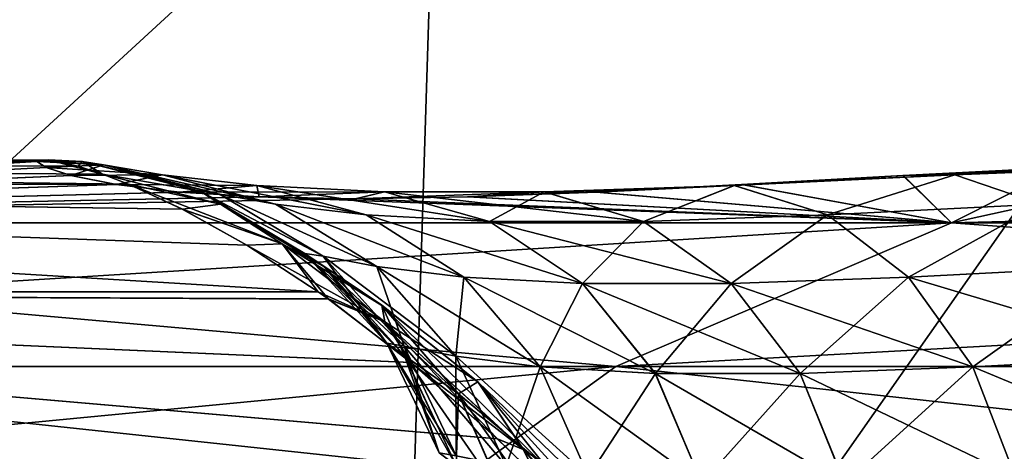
# Model space of a CAD drawing. Header units: metres. Extents: x -24 to 24, y -69 to 184.
# Tile 650 of 656: x -18.256 to -17.783, y 146.834 to 147.041. Entities that reach past the tile are written whole.
import ezdxf

# ---------------------------------------------------------------- set-up
doc = ezdxf.new("R2010")
doc.units = ezdxf.units.M
for name, color, linetype in [('608', 7, 'CONTINUOUS'), ('614', 7, 'CONTINUOUS'), ('650', 7, 'CONTINUOUS'), ('699', 7, 'CONTINUOUS')]:
    doc.layers.add(name, color=color, linetype=linetype)

msp = doc.modelspace()

# ---------------------------------------------------------------- linework, layer by layer
at = {"layer": '608'}
for points in [[(-19.975847, 146.524362, -12.368521), (-18.020628, 148.267022, -12.61818), (-19.383311, 146.524362, -13.277877)], [(-19.051801, 148.267022, -10.999563), (-18.020628, 148.267022, -12.61818), (-19.975847, 146.524362, -12.368521)], [(-19.383311, 146.524362, -13.277877), (-18.020628, 148.267022, -12.61818), (-18.74941, 146.524362, -14.158897)], [(-18.74941, 146.524362, 14.158897), (-18.020628, 148.267022, 12.61818), (-19.383311, 146.524362, 13.277877)], [(-18.020628, 148.267022, 12.61818), (-19.051801, 148.267022, 10.999563), (-19.383311, 146.524362, 13.277877)], [(-18.74941, 146.524362, -14.158897), (-16.852308, 148.267022, -14.140765), (-18.075497, 146.524362, -15.009702)], [(-18.020628, 148.267022, -12.61818), (-16.852308, 148.267022, -14.140765), (-18.74941, 146.524362, -14.158897)], [(-18.075497, 146.524362, 15.009702), (-18.020628, 148.267022, 12.61818), (-18.74941, 146.524362, 14.158897)], [(-18.075497, 146.524362, -15.009702), (-16.852308, 148.267022, -14.140765), (-17.36301, 146.524362, -15.828475)], [(-17.36301, 146.524362, 15.828475), (-16.852308, 148.267022, 14.140765), (-18.075497, 146.524362, 15.009702)], [(-16.852308, 148.267022, 14.140765), (-18.020628, 148.267022, 12.61818), (-18.075497, 146.524362, 15.009702)]]:
    msp.add_3dface(points, dxfattribs=at)
at = {"layer": '614'}
for points in [[(-18.241747, 146.973961, 9.743669), (-19.060805, 146.973102, 8.189391), (-18.227492, 146.970842, 9.638163)], [(-18.247381, 146.973468, 9.851172), (-19.060805, 146.973102, 8.189391), (-18.241747, 146.973961, 9.743669)], [(-18.247409, 146.973033, 9.872903), (-19.060805, 146.973102, 8.189391), (-18.247381, 146.973468, 9.851172)], [(-18.203306, 146.962191, 9.527424), (-19.060805, 146.973102, 8.189391), (-18.964855, 146.961911, 7.898928)], [(-18.215811, 146.967038, 9.57925), (-19.060805, 146.973102, 8.189391), (-18.203306, 146.962191, 9.527424)], [(-18.227492, 146.970842, 9.638163), (-19.060805, 146.973102, 8.189391), (-18.215811, 146.967038, 9.57925)], [(-19.060805, 146.973102, 8.189391), (-18.247409, 146.973033, 9.872903), (-18.74946, 146.943591, 9.336122)], [(-18.241754, 146.973962, -9.743737), (-19.060803, 146.973102, -8.189394), (-18.247378, 146.973468, -9.85116)], [(-18.227512, 146.970848, -9.638282), (-19.060803, 146.973102, -8.189394), (-18.241754, 146.973962, -9.743737)], [(-19.060803, 146.973102, -8.189394), (-18.247407, 146.973033, -9.872918), (-18.247378, 146.973468, -9.85116)], [(-18.215811, 146.967038, -9.579251), (-19.060803, 146.973102, -8.189394), (-18.227512, 146.970848, -9.638282)], [(-18.203306, 146.962192, -9.527432), (-19.060803, 146.973102, -8.189394), (-18.215811, 146.967038, -9.579251)], [(-18.964856, 146.961911, -7.898924), (-19.060803, 146.973102, -8.189394), (-18.203306, 146.962192, -9.527432)], [(-18.247407, 146.973033, -9.872918), (-19.060803, 146.973102, -8.189394), (-18.74946, 146.943591, -9.336122)], [(-18.242952, 146.970152, -9.969332), (-18.247407, 146.973033, -9.872918), (-18.74946, 146.943591, -9.336122)], [(-18.247409, 146.973033, 9.872903), (-18.242944, 146.970149, 9.96942), (-18.74946, 146.943591, 9.336122)], [(-16.714707, 146.943591, -12.622361), (-16.622642, 146.973102, -12.41242), (-17.80805, 146.943591, -11.026277)], [(-16.622642, 146.973102, -12.41242), (-17.673889, 146.973033, -10.866269), (-17.80805, 146.943591, -11.026277)], [(-17.80805, 146.943591, 11.026277), (-16.622638, 146.973102, 12.412426), (-16.714707, 146.943591, 12.622361)], [(-17.673901, 146.973033, 10.86626), (-16.622638, 146.973102, 12.412426), (-17.80805, 146.943591, 11.026277)], [(-17.673889, 146.973033, -10.866269), (-17.755243, 146.970149, -10.814143), (-17.80805, 146.943591, -11.026277)], [(-17.755171, 146.970152, 10.814194), (-17.673901, 146.973033, 10.86626), (-17.80805, 146.943591, 11.026277)], [(-18.231027, 146.96638, -10.063989), (-18.242952, 146.970152, -9.969332), (-18.74946, 146.943591, -9.336122)], [(-18.242944, 146.970149, 9.96942), (-18.230989, 146.966369, 10.064236), (-18.74946, 146.943591, 9.336122)], [(-17.755243, 146.970149, -10.814143), (-17.831378, 146.966369, -10.756382), (-17.80805, 146.943591, -11.026277)], [(-17.831184, 146.96638, 10.756538), (-17.755171, 146.970152, 10.814194), (-17.80805, 146.943591, 11.026277)], [(-18.964856, 146.961911, -7.898924), (-18.203306, 146.962192, -9.527432), (-18.177526, 146.950232, -9.440109)], [(-18.146581, 146.93298, -9.355022), (-18.964856, 146.961911, -7.898924), (-18.177526, 146.950232, -9.440109)], [(-18.112239, 146.910554, -9.275365), (-18.964856, 146.961911, -7.898924), (-18.146581, 146.93298, -9.355022)], [(-18.841953, 146.910474, -7.684902), (-18.964856, 146.961911, -7.898924), (-18.112239, 146.910554, -9.275365)], [(-18.203306, 146.962191, 9.527424), (-18.964855, 146.961911, 7.898928), (-18.177475, 146.950207, 9.43996)], [(-18.112239, 146.910554, 9.275368), (-18.964855, 146.961911, 7.898928), (-18.841949, 146.910474, 7.684913)], [(-18.146553, 146.932963, 9.354948), (-18.964855, 146.961911, 7.898928), (-18.112239, 146.910554, 9.275368)], [(-18.177475, 146.950207, 9.43996), (-18.964855, 146.961911, 7.898928), (-18.146553, 146.932963, 9.354948)], [(-18.209277, 146.96207, -10.166121), (-18.231027, 146.96638, -10.063989), (-18.74946, 146.943591, -9.336122)], [(-18.230989, 146.966369, 10.064236), (-18.209192, 146.962057, 10.166437), (-18.74946, 146.943591, 9.336122)], [(-18.179013, 146.958442, -10.264117), (-18.209277, 146.96207, -10.166121), (-18.74946, 146.943591, -9.336122)], [(-18.209192, 146.962057, 10.166437), (-18.178889, 146.95843, 10.264481), (-18.74946, 146.943591, 9.336122)], [(-17.908989, 146.962057, -10.686404), (-17.978745, 146.95843, -10.611139), (-17.80805, 146.943591, -11.026277)], [(-17.978492, 146.958442, 10.611429), (-17.908757, 146.96207, 10.686636), (-17.80805, 146.943591, 11.026277)], [(-17.831378, 146.966369, -10.756382), (-17.908989, 146.962057, -10.686404), (-17.80805, 146.943591, -11.026277)], [(-17.908757, 146.96207, 10.686636), (-17.831184, 146.96638, 10.756538), (-17.80805, 146.943591, 11.026277)], [(-18.140671, 146.956056, -10.357626), (-18.179013, 146.958442, -10.264117), (-18.74946, 146.943591, -9.336122)], [(-18.178889, 146.95843, 10.264481), (-18.140509, 146.956049, 10.35798), (-18.74946, 146.943591, 9.336122)], [(-17.978745, 146.95843, -10.611139), (-18.040528, 146.956049, -10.531152), (-17.80805, 146.943591, -11.026277)], [(-18.040302, 146.956056, 10.531469), (-17.978492, 146.958442, 10.611429), (-17.80805, 146.943591, 11.026277)], [(-17.80805, 146.943591, -11.026277), (-18.140671, 146.956056, -10.357626), (-18.74946, 146.943591, -9.336122)], [(-18.140509, 146.956049, 10.35798), (-18.0943, 146.955222, 10.446966), (-18.74946, 146.943591, 9.336122)], [(-18.74946, 146.943591, 9.336122), (-18.0943, 146.955222, 10.446966), (-17.80805, 146.943591, 11.026277)], [(-18.094488, 146.955222, -10.446641), (-18.140671, 146.956056, -10.357626), (-17.80805, 146.943591, -11.026277)], [(-18.040528, 146.956049, -10.531152), (-18.094488, 146.955222, -10.446641), (-17.80805, 146.943591, -11.026277)], [(-18.0943, 146.955222, 10.446966), (-18.040302, 146.956056, 10.531469), (-17.80805, 146.943591, 11.026277)], [(-18.919263, 146.874581, 9.420674), (-17.80805, 146.943591, 11.026277), (-17.969327, 146.874581, 11.126136)], [(-18.74946, 146.943591, 9.336122), (-17.80805, 146.943591, 11.026277), (-18.919263, 146.874581, 9.420674)], [(-17.969327, 146.874581, -11.126136), (-18.74946, 146.943591, -9.336122), (-18.919263, 146.874581, -9.420674)], [(-17.80805, 146.943591, -11.026277), (-18.74946, 146.943591, -9.336122), (-17.969327, 146.874581, -11.126136)], [(-17.969327, 146.874581, 11.126136), (-16.714707, 146.943591, 12.622361), (-16.866083, 146.874581, 12.736674)], [(-17.80805, 146.943591, 11.026277), (-16.714707, 146.943591, 12.622361), (-17.969327, 146.874581, 11.126136)], [(-16.866083, 146.874581, -12.736674), (-17.80805, 146.943591, -11.026277), (-17.969327, 146.874581, -11.126136)], [(-16.714707, 146.943591, -12.622361), (-17.80805, 146.943591, -11.026277), (-16.866083, 146.874581, -12.736674)], [(-18.841953, 146.910474, -7.684902), (-18.112239, 146.910554, -9.275365), (-18.107375, 146.907112, -9.265003)], [(-18.067694, 146.876574, -9.186809), (-18.841953, 146.910474, -7.684902), (-18.107375, 146.907112, -9.265003)], [(-18.02626, 146.839956, -9.114772), (-18.841953, 146.910474, -7.684902), (-18.067694, 146.876574, -9.186809)], [(-18.006921, 146.821134, -9.083769), (-18.841953, 146.910474, -7.684902), (-18.02626, 146.839956, -9.114772)], [(-18.711783, 146.820886, -7.524445), (-18.841953, 146.910474, -7.684902), (-18.006921, 146.821134, -9.083769)], [(-18.112239, 146.910554, 9.275368), (-18.841949, 146.910474, 7.684913), (-18.107308, 146.907063, 9.26486)], [(-18.006916, 146.82113, 9.083765), (-18.841949, 146.910474, 7.684913), (-18.711787, 146.820886, 7.524436)], [(-18.026196, 146.839893, 9.114658), (-18.841949, 146.910474, 7.684913), (-18.006916, 146.82113, 9.083765)], [(-18.06762, 146.876514, 9.186679), (-18.841949, 146.910474, 7.684913), (-18.026196, 146.839893, 9.114658)], [(-18.107308, 146.907063, 9.26486), (-18.841949, 146.910474, 7.684913), (-18.06762, 146.876514, 9.186679)], [(-19.073201, 146.768882, 9.497326), (-17.969327, 146.874581, 11.126136), (-18.115536, 146.768882, 11.216665)], [(-18.919263, 146.874581, 9.420674), (-17.969327, 146.874581, 11.126136), (-19.073201, 146.768882, 9.497326)], [(-18.115536, 146.768882, -11.216665), (-18.919263, 146.874581, -9.420674), (-19.073201, 146.768882, -9.497326)], [(-17.969327, 146.874581, -11.126136), (-18.919263, 146.874581, -9.420674), (-18.115536, 146.768882, -11.216665)], [(-18.115536, 146.768882, 11.216665), (-16.866083, 146.874581, 12.736674), (-17.003315, 146.768882, 12.840307)], [(-17.969327, 146.874581, 11.126136), (-16.866083, 146.874581, 12.736674), (-18.115536, 146.768882, 11.216665)], [(-17.003315, 146.768882, -12.840307), (-17.969327, 146.874581, -11.126136), (-18.115536, 146.768882, -11.216665)], [(-16.866083, 146.874581, -12.736674), (-17.969327, 146.874581, -11.126136), (-17.003315, 146.768882, -12.840307)]]:
    msp.add_3dface(points, dxfattribs=at)
at = {"layer": '650'}
for points in [[(-18.247409, 146.973033, 9.872903), (-18.247381, 146.973468, 9.851172), (-18.215452, 146.971506, 9.905687)], [(-18.242944, 146.970149, 9.96942), (-18.247409, 146.973033, 9.872903), (-18.215452, 146.971506, 9.905687)], [(-18.247381, 146.973468, 9.851172), (-18.241747, 146.973961, 9.743669), (-18.225586, 146.97305, 9.745048)], [(-18.247381, 146.973468, 9.851172), (-18.225586, 146.97305, 9.745048), (-18.215452, 146.971506, 9.905687)], [(-18.242944, 146.970149, 9.96942), (-18.215452, 146.971506, 9.905687), (-18.187088, 146.966625, 10.060824)], [(-18.241747, 146.973961, 9.743669), (-18.227492, 146.970842, 9.638163), (-18.225586, 146.97305, 9.745048)], [(-18.227492, 146.970842, 9.638163), (-18.215811, 146.967038, 9.57925), (-18.225586, 146.97305, 9.745048)], [(-18.225586, 146.97305, 9.745048), (-18.159681, 146.957472, 9.894737), (-18.215452, 146.971506, 9.905687)], [(-18.16891, 146.958865, 9.739748), (-18.159681, 146.957472, 9.894737), (-18.225586, 146.97305, 9.745048)], [(-18.215811, 146.967038, 9.57925), (-18.16891, 146.958865, 9.739748), (-18.225586, 146.97305, 9.745048)], [(-18.215452, 146.971506, 9.905687), (-18.132704, 146.952597, 10.044554), (-18.187088, 146.966625, 10.060824)], [(-18.159681, 146.957472, 9.894737), (-18.132704, 146.952597, 10.044554), (-18.215452, 146.971506, 9.905687)], [(-17.831184, 146.96638, 10.756538), (-17.806534, 146.966629, 10.720007), (-17.686342, 146.971505, 10.822171)], [(-17.755171, 146.970152, 10.814194), (-17.831184, 146.96638, 10.756538), (-17.686342, 146.971505, 10.822171)], [(-17.806534, 146.966629, 10.720007), (-17.765158, 146.952606, 10.681135), (-17.686342, 146.971505, 10.822171)], [(-18.230989, 146.966369, 10.064236), (-18.242944, 146.970149, 9.96942), (-18.187088, 146.966625, 10.060824)], [(-18.209192, 146.962057, 10.166437), (-18.230989, 146.966369, 10.064236), (-18.187088, 146.966625, 10.060824)], [(-18.16891, 146.958865, 9.739748), (-18.215811, 146.967038, 9.57925), (-18.15916, 146.952596, 9.581397)], [(-18.215811, 146.967038, 9.57925), (-18.203306, 146.962191, 9.527424), (-18.15916, 146.952596, 9.581397)], [(-18.209192, 146.962057, 10.166437), (-18.187088, 146.966625, 10.060824), (-18.141737, 146.961556, 10.209277)], [(-18.187088, 146.966625, 10.060824), (-18.089166, 146.947474, 10.187997), (-18.141737, 146.961556, 10.209277)], [(-18.132704, 146.952597, 10.044554), (-18.089166, 146.947474, 10.187997), (-18.187088, 146.966625, 10.060824)], [(-17.912443, 146.961553, 10.606467), (-17.867646, 146.947475, 10.57168), (-17.806534, 146.966629, 10.720007)], [(-17.908757, 146.96207, 10.686636), (-17.912443, 146.961553, 10.606467), (-17.806534, 146.966629, 10.720007)], [(-17.831184, 146.96638, 10.756538), (-17.908757, 146.96207, 10.686636), (-17.806534, 146.966629, 10.720007)], [(-17.867646, 146.947475, 10.57168), (-17.765158, 146.952606, 10.681135), (-17.806534, 146.966629, 10.720007)], [(-18.178889, 146.95843, 10.264481), (-18.209192, 146.962057, 10.166437), (-18.141737, 146.961556, 10.209277)], [(-18.203306, 146.962191, 9.527424), (-18.177475, 146.950207, 9.43996), (-18.15916, 146.952596, 9.581397)], [(-17.908757, 146.96207, 10.686636), (-17.978492, 146.958442, 10.611429), (-17.912443, 146.961553, 10.606467)], [(-18.178889, 146.95843, 10.264481), (-18.141737, 146.961556, 10.209277), (-18.080406, 146.958474, 10.350194)], [(-18.140509, 146.956049, 10.35798), (-18.178889, 146.95843, 10.264481), (-18.080406, 146.958474, 10.350194)], [(-18.109917, 146.927568, 9.888237), (-18.16891, 146.958865, 9.739748), (-18.118728, 146.928955, 9.740004)], [(-18.16891, 146.958865, 9.739748), (-18.15916, 146.952596, 9.581397), (-18.118728, 146.928955, 9.740004)], [(-18.159681, 146.957472, 9.894737), (-18.16891, 146.958865, 9.739748), (-18.109917, 146.927568, 9.888237)], [(-18.084101, 146.922703, 10.032025), (-18.159681, 146.957472, 9.894737), (-18.109917, 146.927568, 9.888237)], [(-18.132704, 146.952597, 10.044554), (-18.159681, 146.957472, 9.894737), (-18.084101, 146.922703, 10.032025)], [(-18.141737, 146.961556, 10.209277), (-18.030039, 146.944346, 10.324183), (-18.080406, 146.958474, 10.350194)], [(-18.089166, 146.947474, 10.187997), (-18.030039, 146.944346, 10.324183), (-18.141737, 146.961556, 10.209277)], [(-18.0943, 146.955222, 10.446966), (-18.140509, 146.956049, 10.35798), (-18.080406, 146.958474, 10.350194)], [(-18.0943, 146.955222, 10.446966), (-18.080406, 146.958474, 10.350194), (-18.003824, 146.958473, 10.482855)], [(-18.040302, 146.956056, 10.531469), (-18.0943, 146.955222, 10.446966), (-18.003824, 146.958473, 10.482855)], [(-18.080406, 146.958474, 10.350194), (-17.956042, 146.944347, 10.452351), (-18.003824, 146.958473, 10.482855)], [(-18.030039, 146.944346, 10.324183), (-17.956042, 146.944347, 10.452351), (-18.080406, 146.958474, 10.350194)], [(-18.040302, 146.956056, 10.531469), (-18.003824, 146.958473, 10.482855), (-17.912443, 146.961553, 10.606467)], [(-17.978492, 146.958442, 10.611429), (-18.040302, 146.956056, 10.531469), (-17.912443, 146.961553, 10.606467)], [(-18.003824, 146.958473, 10.482855), (-17.956042, 146.944347, 10.452351), (-17.912443, 146.961553, 10.606467)], [(-17.956042, 146.944347, 10.452351), (-17.867646, 146.947475, 10.57168), (-17.912443, 146.961553, 10.606467)], [(-18.15916, 146.952596, 9.581397), (-18.177475, 146.950207, 9.43996), (-18.129533, 146.933578, 9.422519)], [(-18.118728, 146.928955, 9.740004), (-18.15916, 146.952596, 9.581397), (-18.109535, 146.922758, 9.589138)], [(-18.15916, 146.952596, 9.581397), (-18.129533, 146.933578, 9.422519), (-18.109535, 146.922758, 9.589138)], [(-18.042283, 146.917575, 10.170084), (-18.132704, 146.952597, 10.044554), (-18.084101, 146.922703, 10.032025)], [(-18.089166, 146.947474, 10.187997), (-18.132704, 146.952597, 10.044554), (-18.042283, 146.917575, 10.170084)], [(-17.765158, 146.952606, 10.681135), (-17.867646, 146.947475, 10.57168), (-17.828685, 146.917576, 10.540041)], [(-17.730001, 146.922712, 10.645313), (-17.765158, 146.952606, 10.681135), (-17.828685, 146.917576, 10.540041)], [(-18.177475, 146.950207, 9.43996), (-18.146553, 146.932963, 9.354948), (-18.129533, 146.933578, 9.422519)], [(-17.985329, 146.914437, 10.301394), (-18.089166, 146.947474, 10.187997), (-18.042283, 146.917575, 10.170084)], [(-18.030039, 146.944346, 10.324183), (-18.089166, 146.947474, 10.187997), (-17.985329, 146.914437, 10.301394)], [(-17.956042, 146.944347, 10.452351), (-18.030039, 146.944346, 10.324183), (-17.985329, 146.914437, 10.301394)], [(-17.913946, 146.914438, 10.425033), (-17.956042, 146.944347, 10.452351), (-17.985329, 146.914437, 10.301394)], [(-17.867646, 146.947475, 10.57168), (-17.956042, 146.944347, 10.452351), (-17.913946, 146.914438, 10.425033)], [(-17.828685, 146.917576, 10.540041), (-17.867646, 146.947475, 10.57168), (-17.913946, 146.914438, 10.425033)], [(-18.146553, 146.932963, 9.354948), (-18.112239, 146.910554, 9.275368), (-18.129533, 146.933578, 9.422519)], [(-18.109535, 146.922758, 9.589138), (-18.129533, 146.933578, 9.422519), (-18.081683, 146.904046, 9.438367)], [(-18.129533, 146.933578, 9.422519), (-18.080235, 146.896113, 9.267478), (-18.081683, 146.904046, 9.438367)], [(-18.129533, 146.933578, 9.422519), (-18.107308, 146.907063, 9.26486), (-18.080235, 146.896113, 9.267478)], [(-18.112239, 146.910554, 9.275368), (-18.107308, 146.907063, 9.26486), (-18.129533, 146.933578, 9.422519)], [(-18.0709, 146.884443, 9.882682), (-18.118728, 146.928955, 9.740004), (-18.07933, 146.885821, 9.7404)], [(-18.118728, 146.928955, 9.740004), (-18.109535, 146.922758, 9.589138), (-18.07933, 146.885821, 9.7404)], [(-18.109917, 146.927568, 9.888237), (-18.118728, 146.928955, 9.740004), (-18.0709, 146.884443, 9.882682)], [(-18.046097, 146.879592, 10.021534), (-18.109917, 146.927568, 9.888237), (-18.0709, 146.884443, 9.882682)], [(-18.084101, 146.922703, 10.032025), (-18.109917, 146.927568, 9.888237), (-18.046097, 146.879592, 10.021534)], [(-18.07933, 146.885821, 9.7404), (-18.109535, 146.922758, 9.589138), (-18.070728, 146.879726, 9.596565)], [(-18.109535, 146.922758, 9.589138), (-18.081683, 146.904046, 9.438367), (-18.070728, 146.879726, 9.596565)], [(-18.005663, 146.874455, 10.155502), (-18.084101, 146.922703, 10.032025), (-18.046097, 146.879592, 10.021534)], [(-18.042283, 146.917575, 10.170084), (-18.084101, 146.922703, 10.032025), (-18.005663, 146.874455, 10.155502)], [(-17.730001, 146.922712, 10.645313), (-17.828685, 146.917576, 10.540041), (-17.701913, 146.879601, 10.617646)], [(-17.950321, 146.871304, 10.283316), (-18.042283, 146.917575, 10.170084), (-18.005663, 146.874455, 10.155502)], [(-17.985329, 146.914437, 10.301394), (-18.042283, 146.917575, 10.170084), (-17.950321, 146.871304, 10.283316)], [(-17.828685, 146.917576, 10.540041), (-17.913946, 146.914438, 10.425033), (-17.797746, 146.874456, 10.51562)], [(-17.701913, 146.879601, 10.617646), (-17.828685, 146.917576, 10.540041), (-17.797746, 146.874456, 10.51562)], [(-17.913946, 146.914438, 10.425033), (-17.985329, 146.914437, 10.301394), (-17.880784, 146.871304, 10.403759)], [(-17.880784, 146.871304, 10.403759), (-17.985329, 146.914437, 10.301394), (-17.950321, 146.871304, 10.283316)], [(-17.797746, 146.874456, 10.51562), (-17.913946, 146.914438, 10.425033), (-17.880784, 146.871304, 10.403759)], [(-18.107308, 146.907063, 9.26486), (-18.06762, 146.876514, 9.186679), (-18.080235, 146.896113, 9.267478)], [(-18.070728, 146.879726, 9.596565), (-18.081683, 146.904046, 9.438367), (-18.044809, 146.861451, 9.453823)], [(-18.081683, 146.904046, 9.438367), (-18.03556, 146.867368, 9.291783), (-18.044809, 146.861451, 9.453823)], [(-18.081683, 146.904046, 9.438367), (-18.080235, 146.896113, 9.267478), (-18.03556, 146.867368, 9.291783)], [(-18.080235, 146.896113, 9.267478), (-18.013772, 146.834801, 9.122355), (-18.03556, 146.867368, 9.291783)], [(-18.080235, 146.896113, 9.267478), (-18.026196, 146.839893, 9.114658), (-18.013772, 146.834801, 9.122355)], [(-18.06762, 146.876514, 9.186679), (-18.026196, 146.839893, 9.114658), (-18.080235, 146.896113, 9.267478)], [(-18.04596, 146.831776, 9.878545), (-18.07933, 146.885821, 9.7404), (-18.054078, 146.833142, 9.740903)], [(-18.07933, 146.885821, 9.7404), (-18.070728, 146.879726, 9.596565), (-18.054078, 146.833142, 9.740903)], [(-18.0709, 146.884443, 9.882682), (-18.07933, 146.885821, 9.7404), (-18.04596, 146.831776, 9.878545)], [(-18.021935, 146.826942, 10.013977), (-18.0709, 146.884443, 9.882682), (-18.04596, 146.831776, 9.878545)], [(-18.046097, 146.879592, 10.021534), (-18.0709, 146.884443, 9.882682), (-18.021935, 146.826942, 10.013977)], [(-18.054078, 146.833142, 9.740903), (-18.070728, 146.879726, 9.596565), (-18.04605, 146.827171, 9.603046)], [(-18.070728, 146.879726, 9.596565), (-18.044809, 146.861451, 9.453823), (-18.04605, 146.827171, 9.603046)], [(-17.982431, 146.821795, 10.145497), (-18.046097, 146.879592, 10.021534), (-18.021935, 146.826942, 10.013977)], [(-18.005663, 146.874455, 10.155502), (-18.046097, 146.879592, 10.021534), (-17.982431, 146.821795, 10.145497)], [(-17.701913, 146.879601, 10.617646), (-17.797746, 146.874456, 10.51562), (-17.683291, 146.82695, 10.600497)], [(-17.928003, 146.818627, 10.271489), (-18.005663, 146.874455, 10.155502), (-17.982431, 146.821795, 10.145497)], [(-17.950321, 146.871304, 10.283316), (-18.005663, 146.874455, 10.155502), (-17.928003, 146.818627, 10.271489)], [(-17.797746, 146.874456, 10.51562), (-17.880784, 146.871304, 10.403759), (-17.777467, 146.821797, 10.500501)], [(-17.683291, 146.82695, 10.600497), (-17.797746, 146.874456, 10.51562), (-17.777467, 146.821797, 10.500501)], [(-18.044809, 146.861451, 9.453823), (-18.03556, 146.867368, 9.291783), (-18.002258, 146.825903, 9.315961)], [(-18.03556, 146.867368, 9.291783), (-17.97365, 146.807631, 9.154989), (-18.002258, 146.825903, 9.315961)], [(-18.03556, 146.867368, 9.291783), (-18.013772, 146.834801, 9.122355), (-17.97365, 146.807631, 9.154989)], [(-17.859384, 146.818628, 10.390342), (-17.950321, 146.871304, 10.283316), (-17.928003, 146.818627, 10.271489)], [(-17.880784, 146.871304, 10.403759), (-17.950321, 146.871304, 10.283316), (-17.859384, 146.818628, 10.390342)], [(-17.777467, 146.821797, 10.500501), (-17.880784, 146.871304, 10.403759), (-17.859384, 146.818628, 10.390342)], [(-18.04605, 146.827171, 9.603046), (-18.044809, 146.861451, 9.453823), (-18.022055, 146.809429, 9.467567)], [(-18.044809, 146.861451, 9.453823), (-18.002258, 146.825903, 9.315961), (-18.022055, 146.809429, 9.467567)], [(-18.026196, 146.839893, 9.114658), (-18.006916, 146.82113, 9.083765), (-18.013772, 146.834801, 9.122355)], [(-18.013772, 146.834801, 9.122355), (-17.93595, 146.746207, 8.994127), (-17.97365, 146.807631, 9.154989)], [(-18.013772, 146.834801, 9.122355), (-18.006916, 146.82113, 9.083765), (-17.93595, 146.746207, 8.994127)]]:
    msp.add_3dface(points, dxfattribs=at)
at = {"layer": '699'}
for points in [[(-18.247378, 146.973468, -9.85116), (-18.247407, 146.973033, -9.872918), (-18.225587, 146.973047, -9.745073)], [(-18.247407, 146.973033, -9.872918), (-18.215445, 146.971505, -9.905736), (-18.225587, 146.973047, -9.745073)], [(-18.247407, 146.973033, -9.872918), (-18.242952, 146.970152, -9.969332), (-18.215445, 146.971505, -9.905736)], [(-18.241754, 146.973962, -9.743737), (-18.247378, 146.973468, -9.85116), (-18.225587, 146.973047, -9.745073)], [(-18.242952, 146.970152, -9.969332), (-18.231027, 146.96638, -10.063989), (-18.215445, 146.971505, -9.905736)], [(-18.215811, 146.967038, -9.579251), (-18.241754, 146.973962, -9.743737), (-18.225587, 146.973047, -9.745073)], [(-18.215811, 146.967038, -9.579251), (-18.227512, 146.970848, -9.638282), (-18.241754, 146.973962, -9.743737)], [(-18.231027, 146.96638, -10.063989), (-18.187066, 146.966629, -10.060907), (-18.215445, 146.971505, -9.905736)], [(-18.215445, 146.971505, -9.905736), (-18.15969, 146.957475, -9.894655), (-18.225587, 146.973047, -9.745073)], [(-18.15969, 146.957475, -9.894655), (-18.16891, 146.958862, -9.739639), (-18.225587, 146.973047, -9.745073)], [(-18.16891, 146.958862, -9.739639), (-18.215811, 146.967038, -9.579251), (-18.225587, 146.973047, -9.745073)], [(-18.187066, 146.966629, -10.060907), (-18.132713, 146.952606, -10.044511), (-18.215445, 146.971505, -9.905736)], [(-18.132713, 146.952606, -10.044511), (-18.15969, 146.957475, -9.894655), (-18.215445, 146.971505, -9.905736)], [(-17.686303, 146.971506, -10.822201), (-17.765191, 146.952597, -10.681106), (-17.806473, 146.966625, -10.720068)], [(-17.755243, 146.970149, -10.814143), (-17.686303, 146.971506, -10.822201), (-17.806473, 146.966625, -10.720068)], [(-18.231027, 146.96638, -10.063989), (-18.209277, 146.96207, -10.166121), (-18.187066, 146.966629, -10.060907)], [(-18.159146, 146.952585, -9.58127), (-18.215811, 146.967038, -9.579251), (-18.16891, 146.958862, -9.739639)], [(-18.203306, 146.962192, -9.527432), (-18.215811, 146.967038, -9.579251), (-18.159146, 146.952585, -9.58127)], [(-18.209277, 146.96207, -10.166121), (-18.141691, 146.961553, -10.209397), (-18.187066, 146.966629, -10.060907)], [(-18.141691, 146.961553, -10.209397), (-18.089166, 146.947475, -10.187996), (-18.187066, 146.966629, -10.060907)], [(-18.089166, 146.947475, -10.187996), (-18.132713, 146.952606, -10.044511), (-18.187066, 146.966629, -10.060907)], [(-17.806473, 146.966625, -10.720068), (-17.867648, 146.947474, -10.571679), (-17.912362, 146.961556, -10.606566)], [(-17.908989, 146.962057, -10.686404), (-17.806473, 146.966625, -10.720068), (-17.912362, 146.961556, -10.606566)], [(-17.908989, 146.962057, -10.686404), (-17.831378, 146.966369, -10.756382), (-17.806473, 146.966625, -10.720068)], [(-17.765191, 146.952597, -10.681106), (-17.867648, 146.947474, -10.571679), (-17.806473, 146.966625, -10.720068)], [(-17.831378, 146.966369, -10.756382), (-17.755243, 146.970149, -10.814143), (-17.806473, 146.966625, -10.720068)], [(-18.209277, 146.96207, -10.166121), (-18.179013, 146.958442, -10.264117), (-18.141691, 146.961553, -10.209397)], [(-18.129499, 146.933554, -9.42238), (-18.203306, 146.962192, -9.527432), (-18.159146, 146.952585, -9.58127)], [(-18.177526, 146.950232, -9.440109), (-18.203306, 146.962192, -9.527432), (-18.129499, 146.933554, -9.42238)], [(-17.978745, 146.95843, -10.611139), (-17.908989, 146.962057, -10.686404), (-17.912362, 146.961556, -10.606566)], [(-18.179013, 146.958442, -10.264117), (-18.140671, 146.956056, -10.357626), (-18.141691, 146.961553, -10.209397)], [(-18.118728, 146.928952, -9.739891), (-18.16891, 146.958862, -9.739639), (-18.109927, 146.927572, -9.888149)], [(-18.16891, 146.958862, -9.739639), (-18.15969, 146.957475, -9.894655), (-18.109927, 146.927572, -9.888149)], [(-18.159146, 146.952585, -9.58127), (-18.16891, 146.958862, -9.739639), (-18.118728, 146.928952, -9.739891)], [(-18.109927, 146.927572, -9.888149), (-18.15969, 146.957475, -9.894655), (-18.084112, 146.922712, -10.031975)], [(-18.15969, 146.957475, -9.894655), (-18.132713, 146.952606, -10.044511), (-18.084112, 146.922712, -10.031975)], [(-18.080331, 146.958473, -10.350341), (-18.030023, 146.944347, -10.324213), (-18.141691, 146.961553, -10.209397)], [(-18.030023, 146.944347, -10.324213), (-18.089166, 146.947475, -10.187996), (-18.141691, 146.961553, -10.209397)], [(-18.140671, 146.956056, -10.357626), (-18.080331, 146.958473, -10.350341), (-18.141691, 146.961553, -10.209397)], [(-18.140671, 146.956056, -10.357626), (-18.094488, 146.955222, -10.446641), (-18.080331, 146.958473, -10.350341)], [(-18.094488, 146.955222, -10.446641), (-18.003734, 146.958474, -10.482993), (-18.080331, 146.958473, -10.350341)], [(-18.094488, 146.955222, -10.446641), (-18.040528, 146.956049, -10.531152), (-18.003734, 146.958474, -10.482993)], [(-18.003734, 146.958474, -10.482993), (-18.030023, 146.944347, -10.324213), (-18.080331, 146.958473, -10.350341)], [(-18.040528, 146.956049, -10.531152), (-17.978745, 146.95843, -10.611139), (-18.003734, 146.958474, -10.482993)], [(-17.956024, 146.944346, -10.45238), (-18.030023, 146.944347, -10.324213), (-18.003734, 146.958474, -10.482993)], [(-17.912362, 146.961556, -10.606566), (-17.956024, 146.944346, -10.45238), (-18.003734, 146.958474, -10.482993)], [(-17.978745, 146.95843, -10.611139), (-17.912362, 146.961556, -10.606566), (-18.003734, 146.958474, -10.482993)], [(-17.867648, 146.947474, -10.571679), (-17.956024, 146.944346, -10.45238), (-17.912362, 146.961556, -10.606566)], [(-18.10952, 146.922746, -9.589007), (-18.159146, 146.952585, -9.58127), (-18.118728, 146.928952, -9.739891)], [(-18.129499, 146.933554, -9.42238), (-18.159146, 146.952585, -9.58127), (-18.10952, 146.922746, -9.589007)], [(-18.084112, 146.922712, -10.031975), (-18.132713, 146.952606, -10.044511), (-18.042286, 146.917576, -10.170074)], [(-18.132713, 146.952606, -10.044511), (-18.089166, 146.947475, -10.187996), (-18.042286, 146.917576, -10.170074)], [(-17.867648, 146.947474, -10.571679), (-17.765191, 146.952597, -10.681106), (-17.828693, 146.917575, -10.540034)], [(-17.828693, 146.917575, -10.540034), (-17.765191, 146.952597, -10.681106), (-17.730039, 146.922703, -10.645279)], [(-18.146581, 146.93298, -9.355022), (-18.177526, 146.950232, -9.440109), (-18.129499, 146.933554, -9.42238)], [(-18.042286, 146.917576, -10.170074), (-18.089166, 146.947475, -10.187996), (-17.985317, 146.914438, -10.301416)], [(-18.089166, 146.947475, -10.187996), (-18.030023, 146.944347, -10.324213), (-17.985317, 146.914438, -10.301416)], [(-17.985317, 146.914438, -10.301416), (-18.030023, 146.944347, -10.324213), (-17.913934, 146.914437, -10.425054)], [(-18.030023, 146.944347, -10.324213), (-17.956024, 146.944346, -10.45238), (-17.913934, 146.914437, -10.425054)], [(-17.956024, 146.944346, -10.45238), (-17.867648, 146.947474, -10.571679), (-17.913934, 146.914437, -10.425054)], [(-17.913934, 146.914437, -10.425054), (-17.867648, 146.947474, -10.571679), (-17.828693, 146.917575, -10.540034)], [(-18.080181, 146.896067, -9.267339), (-18.146581, 146.93298, -9.355022), (-18.129499, 146.933554, -9.42238)], [(-18.08165, 146.90402, -9.438226), (-18.129499, 146.933554, -9.42238), (-18.10952, 146.922746, -9.589007)], [(-18.080181, 146.896067, -9.267339), (-18.129499, 146.933554, -9.42238), (-18.08165, 146.90402, -9.438226)], [(-18.112239, 146.910554, -9.275365), (-18.146581, 146.93298, -9.355022), (-18.080181, 146.896067, -9.267339)], [(-18.070714, 146.879714, -9.596438), (-18.118728, 146.928952, -9.739891), (-18.07933, 146.885818, -9.740288)], [(-18.118728, 146.928952, -9.739891), (-18.109927, 146.927572, -9.888149), (-18.07933, 146.885818, -9.740288)], [(-18.10952, 146.922746, -9.589007), (-18.118728, 146.928952, -9.739891), (-18.070714, 146.879714, -9.596438)], [(-18.07933, 146.885818, -9.740288), (-18.109927, 146.927572, -9.888149), (-18.07091, 146.884446, -9.882594)], [(-18.109927, 146.927572, -9.888149), (-18.084112, 146.922712, -10.031975), (-18.07091, 146.884446, -9.882594)], [(-18.044777, 146.861425, -9.453687), (-18.10952, 146.922746, -9.589007), (-18.070714, 146.879714, -9.596438)], [(-18.08165, 146.90402, -9.438226), (-18.10952, 146.922746, -9.589007), (-18.044777, 146.861425, -9.453687)], [(-18.07091, 146.884446, -9.882594), (-18.084112, 146.922712, -10.031975), (-18.046108, 146.879601, -10.021483)], [(-18.084112, 146.922712, -10.031975), (-18.042286, 146.917576, -10.170074), (-18.046108, 146.879601, -10.021483)], [(-17.828693, 146.917575, -10.540034), (-17.730039, 146.922703, -10.645279), (-17.797755, 146.874455, -10.515611)], [(-17.797755, 146.874455, -10.515611), (-17.730039, 146.922703, -10.645279), (-17.701952, 146.879592, -10.617612)], [(-18.046108, 146.879601, -10.021483), (-18.042286, 146.917576, -10.170074), (-18.005667, 146.874456, -10.15549)], [(-18.042286, 146.917576, -10.170074), (-17.985317, 146.914438, -10.301416), (-18.005667, 146.874456, -10.15549)], [(-17.913934, 146.914437, -10.425054), (-17.828693, 146.917575, -10.540034), (-17.880773, 146.871304, -10.403776)], [(-17.880773, 146.871304, -10.403776), (-17.828693, 146.917575, -10.540034), (-17.797755, 146.874455, -10.515611)], [(-18.107375, 146.907112, -9.265003), (-18.112239, 146.910554, -9.275365), (-18.080181, 146.896067, -9.267339)], [(-18.005667, 146.874456, -10.15549), (-17.985317, 146.914438, -10.301416), (-17.950311, 146.871304, -10.283334)], [(-17.985317, 146.914438, -10.301416), (-17.913934, 146.914437, -10.425054), (-17.950311, 146.871304, -10.283334)], [(-17.950311, 146.871304, -10.283334), (-17.913934, 146.914437, -10.425054), (-17.880773, 146.871304, -10.403776)], [(-18.067694, 146.876574, -9.186809), (-18.107375, 146.907112, -9.265003), (-18.080181, 146.896067, -9.267339)], [(-18.002208, 146.825856, -9.315827), (-18.08165, 146.90402, -9.438226), (-18.044777, 146.861425, -9.453687)], [(-18.035506, 146.867321, -9.291644), (-18.08165, 146.90402, -9.438226), (-18.002208, 146.825856, -9.315827)], [(-18.035506, 146.867321, -9.291644), (-18.080181, 146.896067, -9.267339), (-18.08165, 146.90402, -9.438226)], [(-18.013704, 146.834728, -9.122232), (-18.080181, 146.896067, -9.267339), (-18.035506, 146.867321, -9.291644)], [(-18.013704, 146.834728, -9.122232), (-18.067694, 146.876574, -9.186809), (-18.080181, 146.896067, -9.267339)], [(-18.046037, 146.827161, -9.602928), (-18.07933, 146.885818, -9.740288), (-18.054078, 146.83314, -9.740798)], [(-18.07933, 146.885818, -9.740288), (-18.07091, 146.884446, -9.882594), (-18.054078, 146.83314, -9.740798)], [(-18.070714, 146.879714, -9.596438), (-18.07933, 146.885818, -9.740288), (-18.046037, 146.827161, -9.602928)], [(-18.054078, 146.83314, -9.740798), (-18.07091, 146.884446, -9.882594), (-18.045968, 146.831779, -9.878463)], [(-18.07091, 146.884446, -9.882594), (-18.046108, 146.879601, -10.021483), (-18.045968, 146.831779, -9.878463)], [(-18.022026, 146.809405, -9.467441), (-18.070714, 146.879714, -9.596438), (-18.046037, 146.827161, -9.602928)], [(-18.044777, 146.861425, -9.453687), (-18.070714, 146.879714, -9.596438), (-18.022026, 146.809405, -9.467441)], [(-18.045968, 146.831779, -9.878463), (-18.046108, 146.879601, -10.021483), (-18.021945, 146.82695, -10.013931)], [(-18.046108, 146.879601, -10.021483), (-18.005667, 146.874456, -10.15549), (-18.021945, 146.82695, -10.013931)], [(-17.797755, 146.874455, -10.515611), (-17.701952, 146.879592, -10.617612), (-17.777474, 146.821795, -10.500494)], [(-18.02626, 146.839956, -9.114772), (-18.067694, 146.876574, -9.186809), (-18.013704, 146.834728, -9.122232)], [(-18.021945, 146.82695, -10.013931), (-18.005667, 146.874456, -10.15549), (-17.982434, 146.821797, -10.145488)], [(-18.005667, 146.874456, -10.15549), (-17.950311, 146.871304, -10.283334), (-17.982434, 146.821797, -10.145488)], [(-17.880773, 146.871304, -10.403776), (-17.797755, 146.874455, -10.515611), (-17.859372, 146.818627, -10.390362)], [(-17.859372, 146.818627, -10.390362), (-17.797755, 146.874455, -10.515611), (-17.777474, 146.821795, -10.500494)], [(-17.945553, 146.768349, -9.18788), (-18.035506, 146.867321, -9.291644), (-18.002208, 146.825856, -9.315827)], [(-17.973583, 146.807556, -9.154865), (-18.035506, 146.867321, -9.291644), (-17.945553, 146.768349, -9.18788)], [(-17.973583, 146.807556, -9.154865), (-18.013704, 146.834728, -9.122232), (-18.035506, 146.867321, -9.291644)], [(-17.982434, 146.821797, -10.145488), (-17.950311, 146.871304, -10.283334), (-17.927992, 146.818628, -10.27151)], [(-17.950311, 146.871304, -10.283334), (-17.880773, 146.871304, -10.403776), (-17.927992, 146.818628, -10.27151)], [(-17.927992, 146.818628, -10.27151), (-17.880773, 146.871304, -10.403776), (-17.859372, 146.818627, -10.390362)], [(-17.983127, 146.775211, -9.337825), (-18.044777, 146.861425, -9.453687), (-18.022026, 146.809405, -9.467441)], [(-18.002208, 146.825856, -9.315827), (-18.044777, 146.861425, -9.453687), (-17.983127, 146.775211, -9.337825)], [(-18.006921, 146.821134, -9.083769), (-18.02626, 146.839956, -9.114772), (-18.013704, 146.834728, -9.122232)], [(-17.935882, 146.74612, -8.99403), (-18.013704, 146.834728, -9.122232), (-17.973583, 146.807556, -9.154865)], [(-17.935882, 146.74612, -8.99403), (-18.006921, 146.821134, -9.083769), (-18.013704, 146.834728, -9.122232)]]:
    msp.add_3dface(points, dxfattribs=at)

doc.saveas('drawing.dxf')
